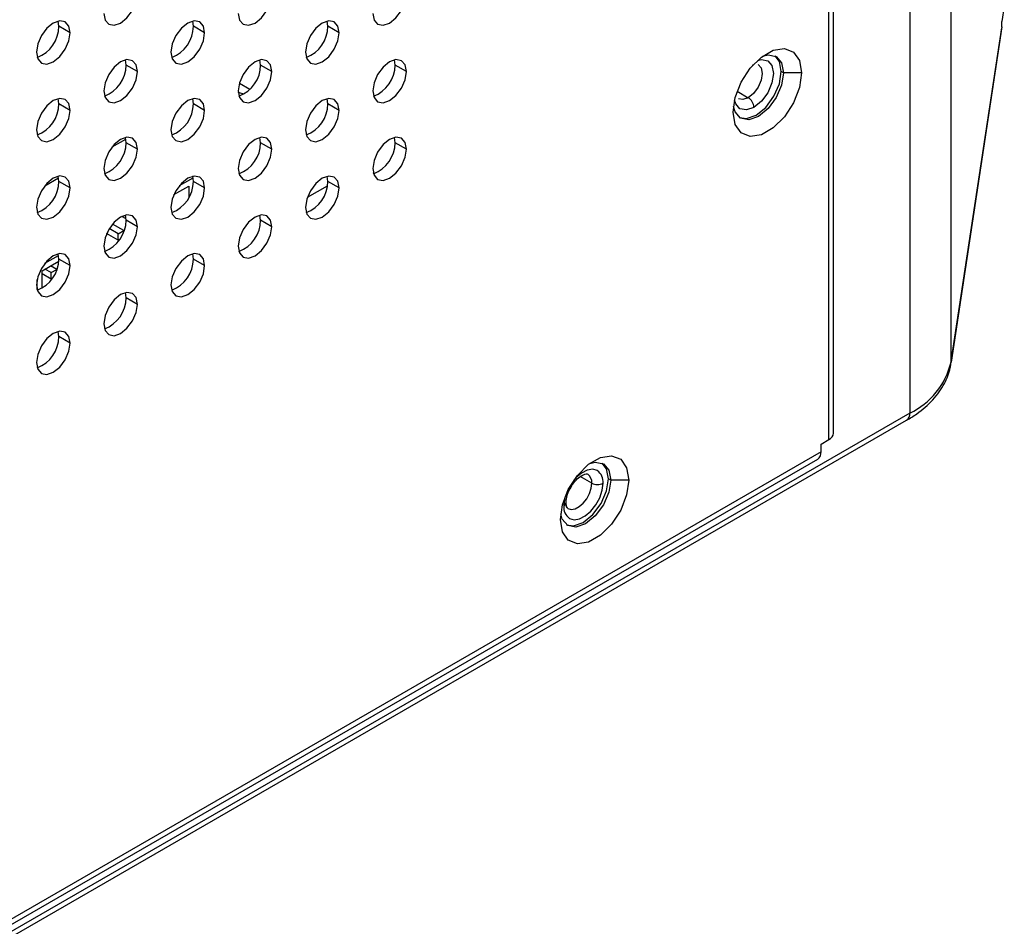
# Model space of a CAD drawing. Header units: millimetres. Extents: x 0 to 1118, y 0 to 864.
# Tile 277 of 304: x 1029 to 1039, y 648 to 657. Entities that reach past the tile are written whole.
import ezdxf

# ---------------------------------------------------------------- set-up
doc = ezdxf.new("R2010")
doc.units = ezdxf.units.MM

msp = doc.modelspace()

# ---------------------------------------------------------------- linework, layer by layer
at = {"color": 7, "linetype": 'Continuous', "lineweight": 25}
for p, q in [((1037.1087, 652.8547), (1037.1087, 700.6634)), ((1037.1575, 652.9228), (1037.1575, 700.7315)), ((1038.3941, 653.6703), (1038.3941, 661.0823)), ((1037.9605, 660.5455), (1037.9605, 653.1335)), ((1038.9536, 657.4166), (1038.9287, 657.2524)), ((1029.0124, 657.2038), (1029.0047, 657.2587)), ((1030.4266, 657.2037), (1030.4189, 657.2585)), ((1031.8408, 657.2035), (1031.8332, 657.2584)), ((1029.1302, 657.1358), (1029.0124, 657.2038)), ((1030.5444, 657.1356), (1030.4266, 657.2037)), ((1031.9586, 657.1355), (1031.8408, 657.2035)), ((1038.3928, 653.6537), (1038.9285, 657.1883)), ((1038.9287, 657.198), (1038.3941, 653.6703)), ((1038.9287, 657.198), (1038.9287, 657.2524)), ((1029.7195, 656.7954), (1029.7118, 656.8503)), ((1031.1337, 656.7953), (1031.1261, 656.8502)), ((1032.5479, 656.7952), (1032.5403, 656.8501)), ((1029.8373, 656.7274), (1029.7195, 656.7954)), ((1031.2515, 656.7273), (1031.1337, 656.7953)), ((1032.6657, 656.7271), (1032.5479, 656.7952)), ((1036.6324, 656.7144), (1036.6088, 656.728)), ((1036.8209, 656.7144), (1036.6324, 656.7144)), ((1029.0124, 656.3872), (1029.0047, 656.4421)), ((1030.4266, 656.3871), (1030.4189, 656.442)), ((1031.8408, 656.387), (1031.8332, 656.4419)), ((1029.1302, 656.3192), (1029.0124, 656.3872)), ((1030.5444, 656.3191), (1030.4266, 656.3871)), ((1031.9586, 656.3189), (1031.8408, 656.387)), ((1029.5722, 655.9347), (1029.7159, 656.0176)), ((1029.7195, 655.9789), (1029.7118, 656.0338)), ((1031.1337, 655.9788), (1031.1261, 656.0337)), ((1032.5479, 655.9786), (1032.5403, 656.0335)), ((1029.8373, 655.9109), (1029.7195, 655.9789)), ((1031.2515, 655.9107), (1031.1337, 655.9788)), ((1032.6657, 655.9106), (1032.5479, 655.9786)), ((1028.8651, 655.5265), (1029.0088, 655.6094)), ((1029.0124, 655.5707), (1029.0047, 655.6256)), ((1030.2795, 655.5266), (1030.423, 655.6094)), ((1030.4199, 655.6221), (1030.4155, 655.6246)), ((1030.4266, 655.5706), (1030.4189, 655.6255)), ((1031.8408, 655.5704), (1031.8332, 655.6253)), ((1032.3312, 655.6547), (1032.3168, 655.663)), ((1029.1302, 655.5027), (1029.0124, 655.5707)), ((1030.222, 655.4321), (1030.3794, 655.523)), ((1030.3794, 655.523), (1030.3794, 655.4045)), ((1030.5444, 655.5025), (1030.4266, 655.5706)), ((1031.625, 655.404), (1031.837, 655.5263)), ((1031.9586, 655.5024), (1031.8408, 655.5704)), ((1029.719, 655.1762), (1029.6727, 655.203)), ((1029.7195, 655.1624), (1029.7118, 655.2172)), ((1031.1337, 655.1622), (1031.1261, 655.2171)), ((1029.6959, 655.0536), (1029.576, 655.1228)), ((1029.8373, 655.0943), (1029.7195, 655.1624)), ((1031.2515, 655.0942), (1031.1337, 655.1622)), ((1029.6369, 654.9515), (1029.5142, 655.0224)), ((1029.6369, 655.0195), (1029.5416, 655.0746)), ((1029.6369, 655.0195), (1029.6959, 655.0536)), ((1029.6369, 654.9515), (1029.6369, 655.0195)), ((1029.6959, 655.0536), (1029.6959, 655.0469)), ((1029.6488, 654.9584), (1029.6369, 654.9515)), ((1028.8654, 654.7102), (1029.0088, 654.793)), ((1029.0124, 654.7542), (1029.0047, 654.809)), ((1030.4266, 654.754), (1030.4189, 654.8089)), ((1028.8356, 654.6318), (1029.0115, 654.7333)), ((1028.9888, 654.6454), (1028.9239, 654.6828)), ((1029.1302, 654.6861), (1029.0124, 654.7542)), ((1030.5444, 654.686), (1030.4266, 654.754)), ((1028.8356, 654.448), (1028.8356, 654.6318)), ((1028.9298, 654.5433), (1028.8356, 654.5977)), ((1028.9298, 654.6114), (1028.865, 654.6488)), ((1028.9298, 654.6114), (1028.9888, 654.6454)), ((1028.9298, 654.5433), (1028.9298, 654.6114)), ((1028.9888, 654.6454), (1028.9888, 654.6387)), ((1028.7825, 654.4332), (1028.7825, 654.5376)), ((1028.9417, 654.5502), (1028.9298, 654.5433)), ((1029.7195, 654.3458), (1029.7118, 654.4007)), ((1029.8373, 654.2778), (1029.7195, 654.3458)), ((1029.0124, 653.9376), (1029.0047, 653.9925)), ((1029.1302, 653.8696), (1029.0124, 653.9376)), ((1038.3928, 653.6537), (1038.3941, 653.6703)), ((1007.1156, 635.2707), (1037.9259, 653.0572)), ((1037.0262, 652.8071), (1037.1087, 652.8547)), ((1037.0262, 652.7255), (1037.0262, 652.8071)), ((1037.0262, 652.7255), (1008.5298, 636.2748)), ((1008.4953, 636.1985), (1036.9917, 652.6492)), ((1034.8153, 652.429), (1034.7918, 652.4426)), ((1035.0039, 652.429), (1034.8153, 652.429))]:
    msp.add_line(p, q, dxfattribs=at)
at = {"color": 8, "linetype": 'Continuous', "lineweight": 25}
for p, q in [((1030.9102, 656.6049), (1031.0216, 656.5406)), ((1036.1446, 656.5197), (1036.2611, 656.4524)), ((1037.9605, 653.1335), (1007.1156, 635.3271)), ((1034.6159, 652.3955), (1034.4949, 652.4654))]:
    msp.add_line(p, q, dxfattribs=at)
at = {"color": 7, "linetype": 'Continuous', "lineweight": 25, "flags": 128}
for points in [[(1029.4838, 657.3399), (1029.4972, 657.2695), (1029.5355, 657.2254), (1029.5929, 657.2143), (1029.6605, 657.2378), (1029.7282, 657.2924), (1029.7855, 657.3697), (1029.8239, 657.4581), (1029.8373, 657.544)], [(1030.898, 657.3397), (1030.9114, 657.2694), (1030.9497, 657.2253), (1031.0071, 657.2141), (1031.0747, 657.2376), (1031.1424, 657.2922), (1031.1997, 657.3696), (1031.2381, 657.4579), (1031.2515, 657.5438)], [(1032.3122, 657.3396), (1032.3256, 657.2692), (1032.364, 657.2251), (1032.4213, 657.214), (1032.489, 657.2375), (1032.5566, 657.2921), (1032.614, 657.3695), (1032.6523, 657.4578), (1032.6657, 657.5437)], [(1029.1302, 657.1358), (1029.1167, 657.2061), (1029.0784, 657.2502), (1029.0211, 657.2613), (1028.9534, 657.2378), (1028.8858, 657.1832), (1028.8284, 657.1059), (1028.7901, 657.0175), (1028.7767, 656.9316)], [(1030.5444, 657.1356), (1030.531, 657.206), (1030.4926, 657.2501), (1030.4353, 657.2612), (1030.3676, 657.2377), (1030.3, 657.1831), (1030.2426, 657.1058), (1030.2043, 657.0174), (1030.1909, 656.9315)], [(1031.9586, 657.1355), (1031.9452, 657.2058), (1031.9069, 657.2499), (1031.8495, 657.2611), (1031.7819, 657.2376), (1031.7142, 657.183), (1031.6569, 657.1056), (1031.6185, 657.0173), (1031.6051, 656.9314)], [(1028.7767, 656.9316), (1028.7901, 656.8613), (1028.8284, 656.8172), (1028.8858, 656.806), (1028.9534, 656.8296), (1029.0211, 656.8842), (1029.0784, 656.9615), (1029.1167, 657.0499), (1029.1302, 657.1358)], [(1030.1909, 656.9315), (1030.2043, 656.8612), (1030.2426, 656.8171), (1030.3, 656.8059), (1030.3676, 656.8294), (1030.4353, 656.884), (1030.4926, 656.9614), (1030.531, 657.0497), (1030.5444, 657.1356)], [(1031.6051, 656.9314), (1031.6185, 656.861), (1031.6569, 656.8169), (1031.7142, 656.8058), (1031.7819, 656.8293), (1031.8495, 656.8839), (1031.9069, 656.9612), (1031.9452, 657.0496), (1031.9586, 657.1355)], [(1036.102, 656.2994), (1036.1237, 656.4538), (1036.1861, 656.6147), (1036.2818, 656.7626), (1036.3991, 656.8796), (1036.5239, 656.9517), (1036.6412, 656.9701), (1036.7368, 656.9326), (1036.7993, 656.8438), (1036.8209, 656.7144)], [(1029.8373, 656.7274), (1029.8239, 656.7978), (1029.7855, 656.8419), (1029.7282, 656.853), (1029.6605, 656.8295), (1029.5929, 656.7749), (1029.5355, 656.6975), (1029.4972, 656.6092), (1029.4838, 656.5233)], [(1031.2515, 656.7273), (1031.2381, 656.7976), (1031.1997, 656.8417), (1031.1424, 656.8529), (1031.0747, 656.8294), (1031.0071, 656.7748), (1030.9497, 656.6974), (1030.9114, 656.6091), (1030.898, 656.5232)], [(1032.6657, 656.7271), (1032.6523, 656.7975), (1032.614, 656.8416), (1032.5566, 656.8527), (1032.489, 656.8292), (1032.4213, 656.7746), (1032.364, 656.6973), (1032.3256, 656.6089), (1032.3122, 656.523)], [(1036.4107, 656.8885), (1036.4687, 656.9028), (1036.5547, 656.886), (1036.6122, 656.8199), (1036.6324, 656.7144)], [(1036.6088, 656.728), (1036.5886, 656.8335), (1036.5425, 656.8922)], [(1029.4838, 656.5233), (1029.4972, 656.453), (1029.5355, 656.4089), (1029.5929, 656.3977), (1029.6605, 656.4212), (1029.7282, 656.4758), (1029.7855, 656.5532), (1029.8239, 656.6415), (1029.8373, 656.7274)], [(1030.898, 656.5232), (1030.9114, 656.4528), (1030.9497, 656.4087), (1031.0071, 656.3976), (1031.0747, 656.4211), (1031.1424, 656.4757), (1031.1997, 656.553), (1031.2381, 656.6414), (1031.2515, 656.7273)], [(1032.3122, 656.523), (1032.3256, 656.4527), (1032.364, 656.4086), (1032.4213, 656.3974), (1032.489, 656.421), (1032.5566, 656.4756), (1032.614, 656.5529), (1032.6523, 656.6413), (1032.6657, 656.7271)], [(1036.8209, 656.7144), (1036.7993, 656.5599), (1036.7368, 656.399), (1036.6412, 656.2511), (1036.5239, 656.1341), (1036.3991, 656.0621), (1036.2818, 656.0436), (1036.1861, 656.0811), (1036.1237, 656.1699), (1036.102, 656.2994)], [(1036.6324, 656.7144), (1036.6122, 656.5855), (1036.5547, 656.453), (1036.4687, 656.337), (1036.3672, 656.2551), (1036.2657, 656.2198), (1036.1797, 656.2365), (1036.1222, 656.3027), (1036.1056, 656.36)], [(1036.1683, 656.244), (1036.2422, 656.2334), (1036.3436, 656.2687), (1036.4451, 656.3506), (1036.5311, 656.4666), (1036.5886, 656.5991), (1036.6088, 656.728)], [(1029.1302, 656.3192), (1029.1167, 656.3896), (1029.0784, 656.4337), (1029.0211, 656.4448), (1028.9534, 656.4213), (1028.8858, 656.3667), (1028.8284, 656.2893), (1028.7901, 656.201), (1028.7767, 656.1151)], [(1030.5444, 656.3191), (1030.531, 656.3894), (1030.4926, 656.4335), (1030.4353, 656.4447), (1030.3676, 656.4212), (1030.3, 656.3666), (1030.2426, 656.2892), (1030.2043, 656.2009), (1030.1909, 656.115)], [(1030.9577, 656.4896), (1030.9104, 656.5034), (1030.8983, 656.5116)], [(1031.9586, 656.3189), (1031.9452, 656.3893), (1031.9069, 656.4334), (1031.8495, 656.4445), (1031.7819, 656.421), (1031.7142, 656.3664), (1031.6569, 656.2891), (1031.6185, 656.2007), (1031.6051, 656.1148)], [(1028.7767, 656.1151), (1028.7901, 656.0448), (1028.8284, 656.0007), (1028.8858, 655.9895), (1028.9534, 656.013), (1029.0211, 656.0676), (1029.0784, 656.145), (1029.1167, 656.2333), (1029.1302, 656.3192)], [(1030.1909, 656.115), (1030.2043, 656.0446), (1030.2426, 656.0005), (1030.3, 655.9894), (1030.3676, 656.0129), (1030.4353, 656.0675), (1030.4926, 656.1448), (1030.531, 656.2332), (1030.5444, 656.3191)], [(1031.6051, 656.1148), (1031.6185, 656.0445), (1031.6569, 656.0004), (1031.7142, 655.9892), (1031.7819, 656.0128), (1031.8495, 656.0673), (1031.9069, 656.1447), (1031.9452, 656.2331), (1031.9586, 656.3189)], [(1029.8373, 655.9109), (1029.8239, 655.9812), (1029.7855, 656.0253), (1029.7282, 656.0365), (1029.6605, 656.013), (1029.5929, 655.9584), (1029.5355, 655.881), (1029.4972, 655.7927), (1029.4838, 655.7068)], [(1031.2515, 655.9107), (1031.2381, 655.9811), (1031.1997, 656.0252), (1031.1424, 656.0363), (1031.0747, 656.0128), (1031.0071, 655.9582), (1030.9497, 655.8809), (1030.9114, 655.7925), (1030.898, 655.7066)], [(1032.6657, 655.9106), (1032.6523, 655.981), (1032.614, 656.0251), (1032.5566, 656.0362), (1032.489, 656.0127), (1032.4213, 655.9581), (1032.364, 655.8807), (1032.3256, 655.7924), (1032.3122, 655.7065)], [(1029.4838, 655.7068), (1029.4972, 655.6364), (1029.5355, 655.5923), (1029.5929, 655.5812), (1029.6605, 655.6047), (1029.7282, 655.6593), (1029.7855, 655.7366), (1029.8239, 655.825), (1029.8373, 655.9109)], [(1030.898, 655.7066), (1030.9114, 655.6363), (1030.9497, 655.5922), (1031.0071, 655.581), (1031.0747, 655.6046), (1031.1424, 655.6591), (1031.1997, 655.7365), (1031.2381, 655.8249), (1031.2515, 655.9107)], [(1032.3122, 655.7065), (1032.3256, 655.6362), (1032.364, 655.592), (1032.4213, 655.5809), (1032.489, 655.6044), (1032.5566, 655.659), (1032.614, 655.7364), (1032.6523, 655.8247), (1032.6657, 655.9106)], [(1029.1302, 655.5027), (1029.1167, 655.573), (1029.0784, 655.6171), (1029.0211, 655.6283), (1028.9534, 655.6048), (1028.8858, 655.5502), (1028.8284, 655.4728), (1028.7901, 655.3845), (1028.7767, 655.2986)], [(1030.5444, 655.5025), (1030.531, 655.5729), (1030.4926, 655.617), (1030.4353, 655.6281), (1030.3676, 655.6046), (1030.3, 655.55), (1030.2426, 655.4727), (1030.2043, 655.3843), (1030.1909, 655.2984)], [(1031.9586, 655.5024), (1031.9452, 655.5728), (1031.9069, 655.6169), (1031.8495, 655.628), (1031.7819, 655.6045), (1031.7142, 655.5499), (1031.6569, 655.4725), (1031.6185, 655.3842), (1031.6051, 655.2983)], [(1028.7767, 655.2986), (1028.7901, 655.2282), (1028.8284, 655.1841), (1028.8858, 655.173), (1028.9534, 655.1965), (1029.0211, 655.2511), (1029.0784, 655.3284), (1029.1167, 655.4168), (1029.1302, 655.5027)], [(1030.1909, 655.2984), (1030.2043, 655.2281), (1030.2426, 655.184), (1030.3, 655.1728), (1030.3676, 655.1963), (1030.4353, 655.2509), (1030.4926, 655.3283), (1030.531, 655.4166), (1030.5444, 655.5025)], [(1031.6051, 655.2983), (1031.6185, 655.228), (1031.6569, 655.1838), (1031.7142, 655.1727), (1031.7819, 655.1962), (1031.8495, 655.2508), (1031.9069, 655.3282), (1031.9452, 655.4165), (1031.9586, 655.5024)], [(1029.8373, 655.0943), (1029.8239, 655.1647), (1029.7855, 655.2088), (1029.7282, 655.2199), (1029.6605, 655.1964), (1029.5929, 655.1418), (1029.5355, 655.0645), (1029.4972, 654.9761), (1029.4838, 654.8902)], [(1031.2515, 655.0942), (1031.2381, 655.1645), (1031.1997, 655.2087), (1031.1424, 655.2198), (1031.0747, 655.1963), (1031.0071, 655.1417), (1030.9497, 655.0643), (1030.9114, 654.976), (1030.898, 654.8901)], [(1029.4838, 654.8902), (1029.4972, 654.8199), (1029.5355, 654.7758), (1029.5929, 654.7646), (1029.6605, 654.7881), (1029.7282, 654.8427), (1029.7855, 654.9201), (1029.8239, 655.0084), (1029.8373, 655.0943)], [(1030.898, 654.8901), (1030.9114, 654.8197), (1030.9497, 654.7756), (1031.0071, 654.7645), (1031.0747, 654.788), (1031.1424, 654.8426), (1031.1997, 654.92), (1031.2381, 655.0083), (1031.2515, 655.0942)], [(1029.1302, 654.6861), (1029.1167, 654.7565), (1029.0784, 654.8006), (1029.0211, 654.8117), (1028.9534, 654.7882), (1028.8858, 654.7336), (1028.8284, 654.6563), (1028.7901, 654.5679), (1028.7767, 654.482)], [(1030.5444, 654.686), (1030.531, 654.7563), (1030.4926, 654.8005), (1030.4353, 654.8116), (1030.3676, 654.7881), (1030.3, 654.7335), (1030.2426, 654.6561), (1030.2043, 654.5678), (1030.1909, 654.4819)], [(1028.7767, 654.482), (1028.7901, 654.4117), (1028.8284, 654.3676), (1028.8858, 654.3564), (1028.9534, 654.3799), (1029.0211, 654.4345), (1029.0784, 654.5119), (1029.1167, 654.6002), (1029.1302, 654.6861)], [(1030.1909, 654.4819), (1030.2043, 654.4115), (1030.2426, 654.3674), (1030.3, 654.3563), (1030.3676, 654.3798), (1030.4353, 654.4344), (1030.4926, 654.5118), (1030.531, 654.6001), (1030.5444, 654.686)], [(1029.8373, 654.2778), (1029.8239, 654.3481), (1029.7855, 654.3922), (1029.7282, 654.4034), (1029.6605, 654.3799), (1029.5929, 654.3253), (1029.5355, 654.2479), (1029.4972, 654.1596), (1029.4838, 654.0737)], [(1029.4838, 654.0737), (1029.4972, 654.0033), (1029.5355, 653.9592), (1029.5929, 653.9481), (1029.6605, 653.9716), (1029.7282, 654.0262), (1029.7855, 654.1036), (1029.8239, 654.1919), (1029.8373, 654.2778)], [(1029.1302, 653.8696), (1029.1167, 653.9399), (1029.0784, 653.984), (1029.0211, 653.9952), (1028.9534, 653.9717), (1028.8858, 653.9171), (1028.8284, 653.8397), (1028.7901, 653.7514), (1028.7767, 653.6655)], [(1028.7767, 653.6655), (1028.7901, 653.5951), (1028.8284, 653.551), (1028.8858, 653.5399), (1028.9534, 653.5634), (1029.0211, 653.618), (1029.0784, 653.6954), (1029.1167, 653.7837), (1029.1302, 653.8696)], [(1034.285, 652.014), (1034.3067, 652.1685), (1034.3691, 652.3293), (1034.4647, 652.4772), (1034.582, 652.5942), (1034.7069, 652.6663), (1034.8242, 652.6847), (1034.9198, 652.6472), (1034.9822, 652.5584), (1035.0039, 652.429)], [(1034.5937, 652.6031), (1034.6517, 652.6174), (1034.7377, 652.6007), (1034.7952, 652.5345), (1034.8153, 652.429)], [(1034.7918, 652.4426), (1034.7716, 652.5481), (1034.7255, 652.6068)], [(1035.0039, 652.429), (1034.9822, 652.2745), (1034.9198, 652.1136), (1034.8242, 651.9658), (1034.7069, 651.8487), (1034.582, 651.7767), (1034.4647, 651.7583), (1034.3691, 651.7957), (1034.3067, 651.8845), (1034.285, 652.014)], [(1034.8153, 652.429), (1034.7952, 652.3002), (1034.7377, 652.1676), (1034.6517, 652.0516), (1034.5502, 651.9697), (1034.4487, 651.9344), (1034.3627, 651.9512), (1034.3052, 652.0173), (1034.2886, 652.0746)], [(1034.3513, 651.9586), (1034.4251, 651.948), (1034.5266, 651.9833), (1034.6281, 652.0652), (1034.7141, 652.1812), (1034.7716, 652.3138), (1034.7918, 652.4426)], [(1034.3641, 652.1303), (1034.3988, 652.1204), (1034.4395, 652.1269), (1034.4827, 652.1493), (1034.5248, 652.1856), (1034.5619, 652.2327), (1034.591, 652.2865), (1034.6096, 652.3424), (1034.6159, 652.3955)], [(1034.3812, 652.0242), (1034.4298, 652.0103), (1034.4868, 652.0195), (1034.5473, 652.0508), (1034.6061, 652.1016), (1034.6582, 652.1676), (1034.6989, 652.2429), (1034.7249, 652.3211), (1034.7338, 652.3955)]]:
    msp.add_lwpolyline(points, dxfattribs=at)
at = {"color": 8, "linetype": 'Continuous', "lineweight": 25, "flags": 128}
for points in [[(1036.3578, 656.8444), (1036.399, 656.8541), (1036.4659, 656.8411), (1036.5106, 656.7896), (1036.5263, 656.7076), (1036.5106, 656.6074), (1036.4659, 656.5043), (1036.399, 656.414), (1036.3201, 656.3503)], [(1036.3649, 656.8032), (1036.3653, 656.8029), (1036.3972, 656.7662), (1036.4085, 656.7076), (1036.3972, 656.636), (1036.3653, 656.5624), (1036.3175, 656.4979), (1036.2611, 656.4524)], [(1036.3142, 656.8005), (1036.3101, 656.7946), (1036.3044, 656.7895)], [(1036.3201, 656.3503), (1036.2411, 656.3229), (1036.1742, 656.3359), (1036.1295, 656.3874), (1036.1173, 656.4279)], [(1036.2611, 656.4524), (1036.2048, 656.4328), (1036.1574, 656.4418)], [(1034.6739, 652.5287), (1034.6253, 652.5426), (1034.5683, 652.5334), (1034.5078, 652.5021), (1034.449, 652.4513), (1034.4266, 652.4258)], [(1034.3388, 652.2634), (1034.3302, 652.2318), (1034.3213, 652.1574)]]:
    msp.add_lwpolyline(points, dxfattribs=at)
at = {"color": 7, "linetype": 'Continuous', "lineweight": 25}
for centre, radius, start, end in [((1028.6582, 657.2077), 0.3542, 290.85165, 359.35937), ((1030.0724, 657.2076), 0.3542, 290.85165, 359.35937), ((1031.4866, 657.2075), 0.3542, 290.85165, 359.35937), ((1029.3653, 656.7994), 0.3542, 290.85165, 359.35937), ((1030.7795, 656.7993), 0.3542, 290.85165, 359.35937), ((1032.1937, 656.7991), 0.3542, 290.85165, 359.35937), ((1036.1921, 656.3445), 0.1281, 2.60548, 57.39452), ((1028.6582, 656.3912), 0.3542, 290.85165, 359.35937), ((1030.0724, 656.3911), 0.3542, 290.85165, 359.35937), ((1031.4866, 656.3909), 0.3542, 290.85165, 359.35937), ((1029.3653, 655.9829), 0.3542, 290.85165, 359.35937), ((1030.7795, 655.9827), 0.3542, 290.85165, 359.35937), ((1032.1937, 655.9826), 0.3542, 290.85165, 359.35937), ((1028.6582, 655.5747), 0.3542, 290.85165, 359.35937), ((1030.0724, 655.5745), 0.3542, 290.85165, 359.35937), ((1031.4866, 655.5744), 0.3542, 290.85165, 359.35937), ((1029.3653, 655.1663), 0.3542, 290.85165, 359.35937), ((1030.7795, 655.1662), 0.3542, 290.85165, 359.35937), ((1028.6582, 654.7581), 0.3542, 290.85165, 359.35937), ((1030.0724, 654.758), 0.3542, 290.85165, 359.35937), ((1029.3653, 654.3498), 0.3542, 290.85165, 359.35937), ((1028.6582, 653.9416), 0.3542, 290.85165, 359.35937), ((1037.614, 653.8568), 0.8021, 295.58972, 346.55077), ((1037.0741, 652.9311), 0.0838, 294.37466, 354.3052), ((1036.9469, 652.7154), 0.0799, 304.05635, 7.25583), ((1034.5874, 652.4098), 0.1471, 354.42932, 53.98654), ((1034.0958, 652.5257), 0.3468, 317.19632, 343.84231), ((1034.5114, 652.4057), 0.105, 354.42932, 53.98654), ((1034.6749, 652.5092), 0.1281, 242.60967, 297.39033), ((1034.4677, 652.1431), 0.1471, 174.42932, 233.98654)]:
    msp.add_arc(centre, radius, start, end, dxfattribs=at)
at = {"color": 8, "linetype": 'Continuous', "lineweight": 25}
for centre, radius, start, end in [((1037.8812, 653.1234), 0.0799, 304.05635, 7.25583), ((1034.3039, 652.1957), 0.0421, 294.43392, 353.62823)]:
    msp.add_arc(centre, radius, start, end, dxfattribs=at)
at = {"color": 7, "linetype": 'Continuous', "lineweight": 25}
for points, knots in [([(1037.9259, 653.0572), (1037.962, 653.0793), (1038.0664, 653.1435), (1038.209, 653.2696), (1038.327, 653.4341), (1038.3777, 653.5672), (1038.3903, 653.6389), (1038.3928, 653.6537)], [0, 0, 0, 0, 0.146315, 0.423032, 0.698628, 0.937777, 1, 1, 1, 1]), ([(1034.3457, 652.1914), (1034.3464, 652.2044), (1034.3481, 652.236), (1034.366, 652.2984), (1034.4014, 652.3686), (1034.4499, 652.4311), (1034.5021, 652.4747), (1034.5463, 652.4938), (1034.5677, 652.4938), (1034.5707, 652.4914), (1034.572, 652.4904)], [0, 0, 0, 0, 0.092367, 0.2245916, 0.3646375, 0.5078651, 0.6484064, 0.7814247, 0.9090804, 1, 1, 1, 1]), ([(1034.3652, 652.1305), (1034.3641, 652.1309), (1034.36, 652.1323), (1034.3502, 652.1442), (1034.3471, 652.1767), (1034.3457, 652.1914)], [0, 0, 0, 0, 0.1770409, 0.6260832, 1, 1, 1, 1])]:
    msp.add_open_spline(points, degree=3, knots=knots, dxfattribs=at)

doc.saveas('drawing.dxf')
